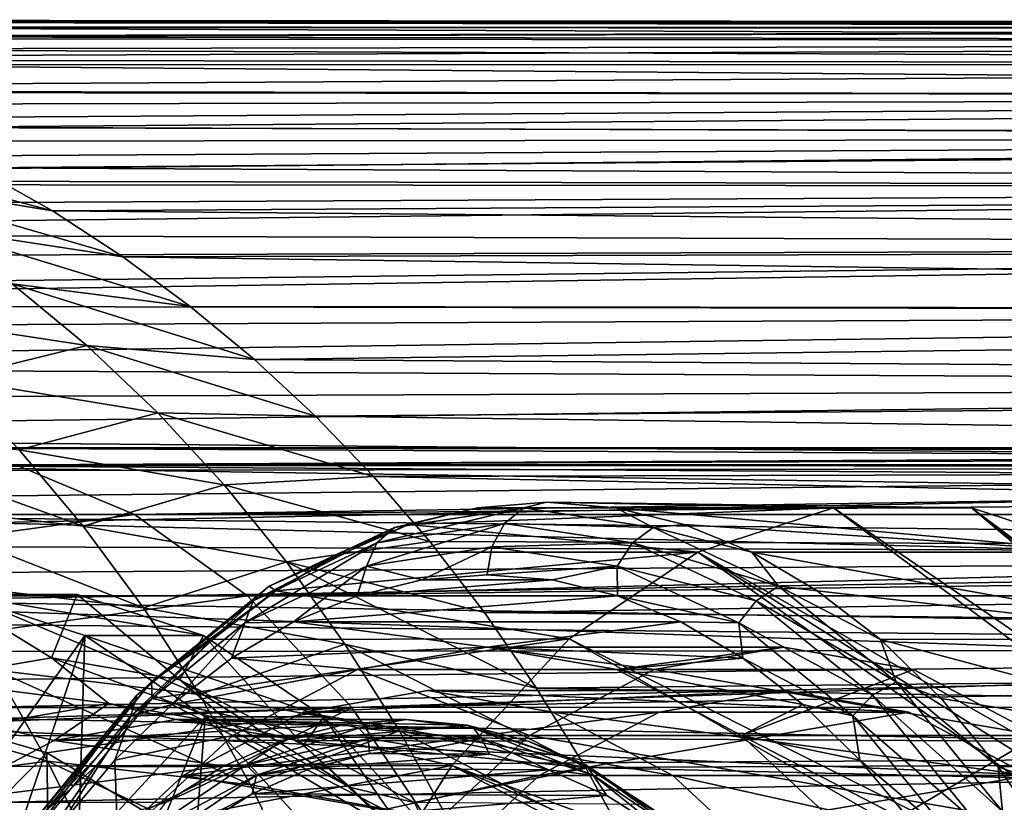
# Model space of a CAD drawing. Header units: metres. Extents: x -62 to 150, y -92 to 92.
# Tile 516 of 656: x -4.46 to 2.34, y 66.93 to 72.33. Entities that reach past the tile are written whole.
import ezdxf

# ---------------------------------------------------------------- set-up
doc = ezdxf.new("R2010")
doc.units = ezdxf.units.M
doc.layers.add('solid_500615', color=7, linetype='CONTINUOUS')

msp = doc.modelspace()

# ---------------------------------------------------------------- linework, layer by layer
at = {"layer": 'solid_500615'}
for points in [[(-9.454259, 72.316528, -5.912132), (19.250736, 72.302025, 13.479513), (-8.951138, 72.329948, -6.267614)], [(-8.951138, 72.329948, -6.267614), (19.250736, 72.302025, 13.479513), (19.761395, 72.269989, 12.750254)], [(-8.473988, 72.317375, -6.608286), (-8.951138, 72.329948, -6.267614), (19.761395, 72.269989, 12.750254)], [(-10.495838, 72.203606, -5.188167), (18.232212, 72.174568, 14.934058), (18.740442, 72.27005, 14.208233)], [(-10.466847, 72.208282, -5.208073), (-10.495838, 72.203606, -5.188167), (18.740442, 72.27005, 14.208233)], [(-9.959849, 72.275955, -5.558889), (-10.466847, 72.208282, -5.208073), (18.740442, 72.27005, 14.208233)], [(-9.454259, 72.316528, -5.912132), (-9.959849, 72.275955, -5.558889), (18.740442, 72.27005, 14.208233)], [(-9.454259, 72.316528, -5.912132), (18.740442, 72.27005, 14.208233), (19.250736, 72.302025, 13.479513)], [(-7.998406, 72.280228, -6.948062), (-8.473988, 72.317375, -6.608286), (19.761395, 72.269989, 12.750254)], [(-7.998406, 72.280228, -6.948062), (19.761395, 72.269989, 12.750254), (20.269806, 72.174393, 12.024127)], [(-7.500767, 72.214172, -7.310761), (-7.998406, 72.280228, -6.948062), (20.269806, 72.174393, 12.024127)], [(-10.495838, 72.203606, -5.188167), (-11.23138, 72.056801, -4.694736), (18.232212, 72.174568, 14.934058)], [(-7.034526, 72.12722, -7.649109), (-7.500767, 72.214172, -7.310761), (20.269806, 72.174393, 12.024127)], [(-11.23138, 72.056801, -4.694736), (17.728579, 72.016258, 15.653333), (18.232212, 72.174568, 14.934058)], [(-7.034526, 72.12722, -7.649109), (20.269806, 72.174393, 12.024127), (20.773424, 72.015991, 11.30481)], [(-6.59225, 72.021461, -7.971988), (-7.034526, 72.12722, -7.649109), (20.773424, 72.015991, 11.30481)], [(-11.23138, 72.056801, -4.694736), (-12.003757, 71.84597, -4.202395), (17.728579, 72.016258, 15.653333)], [(17.231876, 71.795685, 16.362644), (17.728579, 72.016258, 15.653333), (-12.003757, 71.84597, -4.202395)], [(-6.59225, 72.021461, -7.971988), (20.773424, 72.015991, 11.30481), (21.269836, 71.795464, 10.595814)], [(-5.957296, 71.826859, -8.445036), (-6.59225, 72.021461, -7.971988), (21.269836, 71.795464, 10.595814)], [(-12.037424, 71.611214, -3.33235), (16.745195, 71.513763, 17.057621), (17.231876, 71.795685, 16.362644)], [(-12.023183, 71.733093, -3.762519), (-12.037424, 71.611214, -3.33235), (17.231876, 71.795685, 16.362644)], [(-12.023183, 71.733093, -3.762519), (17.231876, 71.795685, 16.362644), (-12.003757, 71.84597, -4.202395)], [(-5.342284, 71.586876, -8.912607), (-5.957296, 71.826859, -8.445036), (21.269836, 71.795464, 10.595814)], [(-5.342284, 71.586876, -8.912607), (21.269836, 71.795464, 10.595814), (21.756105, 71.513733, 9.9013)], [(-12.037424, 71.611214, -3.33235), (-12.041385, 71.483673, -2.916432), (16.745195, 71.513763, 17.057621)], [(-4.759093, 71.308769, -9.362107), (-5.342284, 71.586876, -8.912607), (21.756105, 71.513733, 9.9013)], [(-12.041385, 71.483673, -2.916432), (-12.039091, 71.34816, -2.507029), (16.745195, 71.513763, 17.057621)], [(-12.039091, 71.34816, -2.507029), (-12.038328, 71.230453, -2.17756), (16.745195, 71.513763, 17.057621)], [(-12.038328, 71.230453, -2.17756), (16.271715, 71.171753, 17.733774), (16.745195, 71.513763, 17.057621)], [(-6.221591, 71.538261, -9.561749), (-4.759093, 71.308769, -9.362107), (-4.230787, 71.010399, -9.774107)], [(-6.221591, 71.538261, -9.561749), (-4.230787, 71.010399, -9.774107), (-5.62994, 71.239914, -10.049307)], [(-4.759093, 71.308769, -9.362107), (21.756105, 71.513733, 9.9013), (22.229239, 71.171951, 9.225505)], [(-4.230787, 71.010399, -9.774107), (-4.759093, 71.308769, -9.362107), (22.229239, 71.171951, 9.225505)], [(-5.62994, 71.239914, -10.049307), (-4.230787, 71.010399, -9.774107), (-3.744245, 70.693863, -10.155848)], [(-5.62994, 71.239914, -10.049307), (-3.744245, 70.693863, -10.155848), (-5.056853, 70.894699, -10.525558)], [(-12.038328, 71.230453, -2.17756), (-12.038044, 71.196724, -2.086874), (16.271715, 71.171753, 17.733774)], [(-12.038044, 71.196724, -2.086874), (-12.036016, 71.032288, -1.665226), (16.271715, 71.171753, 17.733774)], [(-12.036016, 71.032288, -1.665226), (-12.03299, 70.860962, -1.257347), (16.271715, 71.171753, 17.733774)], [(-12.03299, 70.860962, -1.257347), (15.813631, 70.771355, 18.387894), (16.271715, 71.171753, 17.733774)], [(-4.230787, 71.010399, -9.774107), (22.229239, 71.171951, 9.225505), (22.686989, 70.771851, 8.571698)], [(-3.744245, 70.693863, -10.155848), (-4.230787, 71.010399, -9.774107), (22.686989, 70.771851, 8.571698)], [(-12.03299, 70.860962, -1.257347), (-12.028818, 70.682747, -0.861414), (15.813631, 70.771355, 18.387894)], [(-5.056853, 70.894699, -10.525558), (-3.744245, 70.693863, -10.155848), (-3.278977, 70.351639, -10.520308)], [(-5.056853, 70.894699, -10.525558), (-3.278977, 70.351639, -10.520308), (-4.509181, 70.507317, -10.984621)], [(-12.028818, 70.682747, -0.861414), (-12.020951, 70.439461, -0.359419), (15.813631, 70.771355, 18.387894)], [(-12.020951, 70.439461, -0.359419), (-12.018021, 70.363113, -0.209894), (15.813631, 70.771355, 18.387894)], [(-12.018021, 70.363113, -0.209894), (15.373152, 70.31514, 19.016869), (15.813631, 70.771355, 18.387894)], [(-3.744245, 70.693863, -10.155848), (22.686989, 70.771851, 8.571698), (23.127153, 70.315994, 7.942995)], [(-3.278977, 70.351639, -10.520308), (-3.744245, 70.693863, -10.155848), (23.127153, 70.315994, 7.942995)], [(-4.509181, 70.507317, -10.984621), (-3.991972, 70.081161, -11.425327), (-5.42781, 70.301163, -11.738604)], [(-4.509181, 70.507317, -10.984621), (-3.278977, 70.351639, -10.520308), (-2.835378, 69.98539, -10.868228)], [(-4.509181, 70.507317, -10.984621), (-2.835378, 69.98539, -10.868228), (-3.991972, 70.081161, -11.425327)], [(-12.018021, 70.363113, -0.209894), (-12.010657, 70.192291, 0.11242), (15.373152, 70.31514, 19.016869)], [(-2.835378, 69.98539, -10.868228), (-3.278977, 70.351639, -10.520308), (23.127153, 70.315994, 7.942995)], [(-12.010657, 70.192291, 0.11242), (-11.998199, 69.944611, 0.552724), (15.373152, 70.31514, 19.016869)], [(-11.998199, 69.944611, 0.552724), (14.952547, 69.805817, 19.617479), (15.373152, 70.31514, 19.016869)], [(-3.991972, 70.081161, -11.425327), (-4.929079, 69.851265, -12.198594), (-5.42781, 70.301163, -11.738604)], [(-2.835378, 69.98539, -10.868228), (23.127153, 70.315994, 7.942995), (23.547489, 69.807045, 7.342585)], [(-3.991972, 70.081161, -11.425327), (-3.504011, 69.617218, -11.84792), (-4.929079, 69.851265, -12.198594)], [(-3.991972, 70.081161, -11.425327), (-2.835378, 69.98539, -10.868228), (-2.414345, 69.594673, -11.203331)], [(-3.991972, 70.081161, -11.425327), (-2.414345, 69.594673, -11.203331), (-3.504011, 69.617218, -11.84792)], [(-11.998199, 69.944611, 0.552724), (-11.984066, 69.702423, 0.956191), (14.952547, 69.805817, 19.617479)], [(-2.414345, 69.594673, -11.203331), (-2.835378, 69.98539, -10.868228), (23.547489, 69.807045, 7.342585)], [(-3.504011, 69.617218, -11.84792), (-4.459382, 69.362083, -12.637671), (-4.929079, 69.851265, -12.198594)], [(-11.984066, 69.702423, 0.956191), (-11.968893, 69.470016, 1.321167), (14.952547, 69.805817, 19.617479)], [(-11.968893, 69.470016, 1.321167), (14.553916, 69.245956, 20.186666), (14.952547, 69.805817, 19.617479)], [(-2.414345, 69.594673, -11.203331), (23.547489, 69.807045, 7.342585), (23.945885, 69.247581, 6.77353)], [(-3.504011, 69.617218, -11.84792), (-3.045593, 69.119019, -12.249135), (-4.459382, 69.362083, -12.637671)], [(-3.504011, 69.617218, -11.84792), (-2.414345, 69.594673, -11.203331), (-2.013166, 69.177788, -11.527006)], [(-3.504011, 69.617218, -11.84792), (-2.013166, 69.177788, -11.527006), (-3.045593, 69.119019, -12.249135)], [(-2.013166, 69.177788, -11.527006), (-2.414345, 69.594673, -11.203331), (23.945885, 69.247581, 6.77353)], [(-11.968893, 69.470016, 1.321167), (-11.953539, 69.254822, 1.641775), (14.553916, 69.245956, 20.186666)], [(-4.017926, 68.835716, -13.053713), (-5.443918, 68.993439, -13.413221), (-5.89444, 69.511787, -12.964027)], [(-4.459382, 69.362083, -12.637671), (-4.017926, 68.835716, -13.053713), (-5.89444, 69.511787, -12.964027)], [(17.077759, 69.259575, 13.748332), (-6.166489, 69.258957, -2.525745), (-5.324489, 69.375, -3.728246)], [(17.918951, 69.375, 12.546986), (-5.324489, 69.375, -3.728246), (-4.482489, 69.258957, -4.930747)], [(17.497053, 69.3461, 13.149516), (-5.324489, 69.375, -3.728246), (17.918951, 69.375, 12.546986)], [(17.077759, 69.259575, 13.748332), (-5.324489, 69.375, -3.728246), (17.497053, 69.3461, 13.149516)], [(17.918951, 69.375, 12.546986), (-4.482489, 69.258957, -4.930747), (18.340847, 69.3461, 11.944455)], [(18.340847, 69.3461, 11.944455), (-4.482489, 69.258957, -4.930747), (18.760141, 69.259575, 11.345639)], [(-3.045593, 69.119019, -12.249135), (-4.017926, 68.835716, -13.053713), (-4.459382, 69.362083, -12.637671)], [(-11.953539, 69.254822, 1.641775), (-11.950142, 69.209221, 1.707715), (14.553916, 69.245956, 20.186666)], [(-11.950142, 69.209221, 1.707715), (-11.931175, 68.966782, 2.047391), (14.553916, 69.245956, 20.186666)], [(-11.931175, 68.966782, 2.047391), (-11.909852, 68.712181, 2.385545), (14.553916, 69.245956, 20.186666)], [(-11.909852, 68.712181, 2.385545), (14.179268, 68.637856, 20.721624), (14.553916, 69.245956, 20.186666)], [(16.25728, 68.916153, 14.920097), (-6.985605, 68.915932, -1.355927), (-6.166489, 69.258957, -2.525745)], [(-3.663373, 68.915932, -6.100564), (-4.482489, 69.258957, -4.930747), (-6.985605, 68.915932, -1.355927)], [(16.663649, 69.115967, 14.339741), (-6.166489, 69.258957, -2.525745), (17.077759, 69.259575, 13.748332)], [(16.25728, 68.916153, 14.920097), (-6.166489, 69.258957, -2.525745), (16.663649, 69.115967, 14.339741)], [(18.760141, 69.259575, 11.345639), (-4.482489, 69.258957, -4.930747), (-3.663373, 68.915932, -6.100564)], [(18.760141, 69.259575, 11.345639), (-3.663373, 68.915932, -6.100564), (19.174252, 69.115967, 10.75423)], [(-2.013166, 69.177788, -11.527006), (23.945885, 69.247581, 6.77353), (24.32032, 68.639938, 6.238678)], [(-3.045593, 69.119019, -12.249135), (-2.013166, 69.177788, -11.527006), (-1.625564, 68.728195, -11.842371)], [(-1.625564, 68.728195, -11.842371), (-2.013166, 69.177788, -11.527006), (24.32032, 68.639938, 6.238678)], [(-3.045593, 69.119019, -12.249135), (-2.615619, 68.587669, -12.628177), (-4.017926, 68.835716, -13.053713)], [(19.174252, 69.115967, 10.75423), (-3.663373, 68.915932, -6.100564), (19.580622, 68.916153, 10.173874)], [(-3.045593, 69.119019, -12.249135), (-1.625564, 68.728195, -11.842371), (-2.615619, 68.587669, -12.628177)], [(-3.602149, 68.2715, -13.446497), (-5.01916, 68.435684, -13.83643), (-5.443918, 68.993439, -13.413221)], [(-4.017926, 68.835716, -13.053713), (-3.602149, 68.2715, -13.446497), (-5.443918, 68.993439, -13.413221)], [(-0.819034, 69, -0.573745), (-1.296441, 68.961449, 0.108063), (1.161997, 68.961609, 1.82739)], [(-0.975594, 68.96209, -0.683116), (-1.296441, 68.961449, 0.108063), (-0.819034, 69, -0.573745)], [(-0.975594, 68.96209, -0.683116), (-0.819034, 69, -0.573745), (-0.341628, 68.961411, -1.255552)], [(-0.819034, 69, -0.573745), (1.161997, 68.961609, 1.82739), (2.11461, 68.961609, 0.466918)], [(-0.341628, 68.961411, -1.255552), (-0.819034, 69, -0.573745), (2.11461, 68.961609, 0.466918)], [(-0.975594, 68.96209, -0.683116), (-1.108653, 68.853691, -0.776286), (-1.990485, 68.719185, 0.483101)], [(-1.868222, 68.825935, 0.591689), (-0.975594, 68.96209, -0.683116), (-1.990485, 68.719185, 0.483101)], [(-1.868222, 68.825935, 0.591689), (-1.296441, 68.961449, 0.108063), (-0.975594, 68.96209, -0.683116)], [(-1.868222, 68.825935, 0.591689), (-1.769739, 68.846092, 0.784002), (-1.296441, 68.961449, 0.108063)], [(-1.769739, 68.846092, 0.784002), (0.225604, 68.656433, 3.164698), (1.161997, 68.961609, 1.82739)], [(-1.296441, 68.961449, 0.108063), (-1.769739, 68.846092, 0.784002), (1.161997, 68.961609, 1.82739)], [(-0.975594, 68.96209, -0.683116), (-0.082965, 68.825935, -1.957922), (-1.108653, 68.853691, -0.776286)], [(-0.975594, 68.96209, -0.683116), (-0.341628, 68.961411, -1.255552), (-0.082965, 68.825935, -1.957922)], [(-0.341628, 68.961411, -1.255552), (2.11461, 68.961609, 0.466918), (3.051003, 68.656433, -0.87039)], [(0.131666, 68.846016, -1.931485), (-0.341628, 68.961411, -1.255552), (3.051003, 68.656433, -0.87039)], [(-0.082965, 68.825935, -1.957922), (-0.341628, 68.961411, -1.255552), (0.131666, 68.846016, -1.931485)], [(5.999326, 65.360764, 4.969869), (1.161997, 68.961609, 1.82739), (0.225604, 68.656433, 3.164698)], [(6.360348, 65.397652, 4.454276), (2.11461, 68.961609, 0.466918), (1.161997, 68.961609, 1.82739)], [(5.999326, 65.360764, 4.969869), (6.360348, 65.397652, 4.454276), (1.161997, 68.961609, 1.82739)], [(7.077475, 65.250992, 3.430112), (3.051003, 68.656433, -0.87039), (2.11461, 68.961609, 0.466918)], [(6.721375, 65.360893, 3.938676), (7.077475, 65.250992, 3.430112), (2.11461, 68.961609, 0.466918)], [(6.360348, 65.397652, 4.454276), (6.721375, 65.360893, 3.938676), (2.11461, 68.961609, 0.466918)], [(-3.663373, 68.915932, -6.100564), (-6.985605, 68.915932, -1.355927), (-7.765054, 68.353699, -0.242758)], [(15.477716, 68.353188, 16.033428), (-7.765054, 68.353699, -0.242758), (-6.985605, 68.915932, -1.355927)], [(-2.883924, 68.353699, -7.213734), (-3.663373, 68.915932, -6.100564), (-7.765054, 68.353699, -0.242758)], [(15.861155, 68.661369, 15.485823), (-6.985605, 68.915932, -1.355927), (16.25728, 68.916153, 14.920097)], [(15.477716, 68.353188, 16.033428), (-6.985605, 68.915932, -1.355927), (15.861155, 68.661369, 15.485823)], [(19.580622, 68.916153, 10.173874), (-3.663373, 68.915932, -6.100564), (-2.883924, 68.353699, -7.213734)], [(19.580622, 68.916153, 10.173874), (-2.883924, 68.353699, -7.213734), (19.976746, 68.661369, 9.608149)], [(-2.615619, 68.587669, -12.628177), (-3.602149, 68.2715, -13.446497), (-4.017926, 68.835716, -13.053713)], [(-1.868222, 68.825935, 0.591689), (-1.990485, 68.719185, 0.483101), (-2.845524, 68.319748, 1.704222)], [(-2.733729, 68.421608, 1.827761), (-1.868222, 68.825935, 0.591689), (-2.845524, 68.319748, 1.704222)], [(-2.733729, 68.421608, 1.827761), (-2.234899, 68.654915, 1.448319), (-1.769739, 68.846092, 0.784002)], [(-2.733729, 68.421608, 1.827761), (-1.769739, 68.846092, 0.784002), (-1.868222, 68.825935, 0.591689)], [(-1.769739, 68.846092, 0.784002), (-2.234899, 68.654915, 1.448319), (0.225604, 68.656433, 3.164698)], [(-1.108653, 68.853691, -0.776286), (-1.197552, 68.691338, -0.838533), (-2.063214, 68.559303, 0.39776)], [(-1.990485, 68.719185, 0.483101), (-1.108653, 68.853691, -0.776286), (-2.063214, 68.559303, 0.39776)], [(-1.108653, 68.853691, -0.776286), (-0.226821, 68.719185, -2.035673), (-1.197552, 68.691338, -0.838533)], [(-0.082965, 68.825935, -1.957922), (-0.226821, 68.719185, -2.035673), (-1.108653, 68.853691, -0.776286)], [(-0.082965, 68.825935, -1.957922), (0.782542, 68.421608, -3.193994), (-0.226821, 68.719185, -2.035673)], [(-0.082965, 68.825935, -1.957922), (0.131666, 68.846016, -1.931485), (0.596821, 68.654808, -2.595796)], [(-0.082965, 68.825935, -1.957922), (0.596821, 68.654808, -2.595796), (0.782542, 68.421608, -3.193994)], [(0.596821, 68.654808, -2.595796), (0.131666, 68.846016, -1.931485), (3.051003, 68.656433, -0.87039)], [(-2.615619, 68.587669, -12.628177), (-1.625564, 68.728195, -11.842371), (-1.248938, 68.239777, -12.150965)], [(-1.248938, 68.239777, -12.150965), (-1.625564, 68.728195, -11.842371), (24.32032, 68.639938, 6.238678)], [(-11.909852, 68.712181, 2.385545), (-11.889289, 68.469467, 2.690969), (14.179268, 68.637856, 20.721624)], [(-1.990485, 68.719185, 0.483101), (-2.063214, 68.559303, 0.39776), (-2.902573, 68.167191, 1.596489)], [(-2.845524, 68.319748, 1.704222), (-1.990485, 68.719185, 0.483101), (-2.902573, 68.167191, 1.596489)], [(19.976746, 68.661369, 9.608149), (-2.883924, 68.353699, -7.213734), (20.360184, 68.353188, 9.060543)], [(-2.733729, 68.421608, 1.827761), (-2.687934, 68.389557, 2.095321), (-2.234899, 68.654915, 1.448319)], [(-2.687934, 68.389557, 2.095321), (-0.662682, 68.056473, 4.433301), (0.225604, 68.656433, 3.164698)], [(-2.234899, 68.654915, 1.448319), (-2.687934, 68.389557, 2.095321), (0.225604, 68.656433, 3.164698)], [(-2.063214, 68.559303, 0.39776), (-1.197552, 68.691338, -0.838533), (-1.679325, 68.463593, -0.216846)], [(-1.197552, 68.691338, -0.838533), (-1.228632, 68.499931, -0.860502), (-1.679325, 68.463593, -0.216846)], [(-1.197552, 68.691338, -0.838533), (-0.33189, 68.559303, -2.074827), (-1.228632, 68.499931, -0.860502)], [(-0.226821, 68.719185, -2.035673), (-0.33189, 68.559303, -2.074827), (-1.197552, 68.691338, -0.838533)], [(5.296934, 65.069038, 5.972989), (0.225604, 68.656433, 3.164698), (-0.662682, 68.056473, 4.433301)], [(-0.226821, 68.719185, -2.035673), (0.628217, 68.319748, -3.256794), (-0.33189, 68.559303, -2.074827)], [(0.782542, 68.421608, -3.193994), (0.628217, 68.319748, -3.256794), (-0.226821, 68.719185, -2.035673)], [(5.643239, 65.250725, 5.478414), (5.999326, 65.360764, 4.969869), (0.225604, 68.656433, 3.164698)], [(5.296934, 65.069038, 5.972989), (5.643239, 65.250725, 5.478414), (0.225604, 68.656433, 3.164698)], [(0.596821, 68.654808, -2.595796), (3.051003, 68.656433, -0.87039), (3.939288, 68.056473, -2.138994)], [(1.04985, 68.389404, -3.242788), (0.596821, 68.654808, -2.595796), (3.939288, 68.056473, -2.138994)], [(0.782542, 68.421608, -3.193994), (0.596821, 68.654808, -2.595796), (1.04985, 68.389404, -3.242788)], [(-11.889289, 68.469467, 2.690969), (-11.86936, 68.221657, 2.986236), (14.179268, 68.637856, 20.721624)], [(-11.86936, 68.221657, 2.986236), (13.830563, 67.984062, 21.219534), (14.179268, 68.637856, 20.721624)], [(-2.615619, 68.587669, -12.628177), (-2.211166, 68.02021, -12.986811), (-3.602149, 68.2715, -13.446497)], [(-2.615619, 68.587669, -12.628177), (-1.248938, 68.239777, -12.150965), (-0.889098, 67.717865, -12.446769)], [(-2.615619, 68.587669, -12.628177), (-0.889098, 67.717865, -12.446769), (-2.211166, 68.02021, -12.986811)], [(-1.248938, 68.239777, -12.150965), (24.32032, 68.639938, 6.238678), (24.668823, 67.986687, 5.740858)], [(-2.902573, 68.167191, 1.596489), (-2.063214, 68.559303, 0.39776), (-2.565869, 68.173996, 1.049271)], [(-2.063214, 68.559303, 0.39776), (-2.126708, 68.354561, 0.422084), (-2.565869, 68.173996, 1.049271)], [(-2.063214, 68.559303, 0.39776), (-1.679325, 68.463593, -0.216846), (-2.126708, 68.354561, 0.422084)], [(-0.33189, 68.559303, -2.074827), (-0.77794, 68.463562, -1.504157), (-1.228632, 68.499931, -0.860502)], [(-0.33189, 68.559303, -2.074827), (-0.330558, 68.3545, -2.143084), (-0.77794, 68.463562, -1.504157)], [(-0.33189, 68.559303, -2.074827), (0.507469, 68.167191, -3.273556), (-0.330558, 68.3545, -2.143084)], [(0.628217, 68.319748, -3.256794), (0.507469, 68.167191, -3.273556), (-0.33189, 68.559303, -2.074827)], [(-2.126708, 68.354561, 0.422084), (-1.679325, 68.463593, -0.216846), (-0.77794, 68.463562, -1.504157)], [(-2.126708, 68.354561, 0.422084), (-0.77794, 68.463562, -1.504157), (-0.330558, 68.3545, -2.143084)], [(-1.679325, 68.463593, -0.216846), (-1.228632, 68.499931, -0.860502), (-0.77794, 68.463562, -1.504157)], [(-3.215146, 67.673607, -13.81295), (-4.623346, 67.84124, -14.231982), (-5.01916, 68.435684, -13.83643)], [(-3.602149, 68.2715, -13.446497), (-3.215146, 67.673607, -13.81295), (-5.01916, 68.435684, -13.83643)], [(-2.733729, 68.421608, 1.827761), (-2.845524, 68.319748, 1.704222), (-3.647788, 67.667519, 2.849974)], [(-3.545815, 67.761398, 2.987541), (-2.733729, 68.421608, 1.827761), (-3.647788, 67.667519, 2.849974)], [(-3.545815, 67.761398, 2.987541), (-2.687934, 68.389557, 2.095321), (-2.733729, 68.421608, 1.827761)], [(-3.545815, 67.761398, 2.987541), (-3.12496, 68.052277, 2.719459), (-2.687934, 68.389557, 2.095321)], [(-2.687934, 68.389557, 2.095321), (-3.12496, 68.052277, 2.719459), (-0.662682, 68.056473, 4.433301)], [(0.782542, 68.421608, -3.193994), (1.594628, 67.761398, -4.353774), (0.628217, 68.319748, -3.256794)], [(0.782542, 68.421608, -3.193994), (1.04985, 68.389404, -3.242788), (1.486868, 68.052094, -3.866914)], [(0.782542, 68.421608, -3.193994), (1.486868, 68.052094, -3.866914), (1.594628, 67.761398, -4.353774)], [(1.486868, 68.052094, -3.866914), (1.04985, 68.389404, -3.242788), (3.939288, 68.056473, -2.138994)], [(-2.883924, 68.353699, -7.213734), (-7.765054, 68.353699, -0.242758), (-8.485887, 67.583351, 0.786697)], [(14.758265, 67.584534, 17.060911), (-8.485887, 67.583351, 0.786697), (-7.765054, 68.353699, -0.242758)], [(-2.163092, 67.583351, -8.243189), (-2.883924, 68.353699, -7.213734), (-8.485887, 67.583351, 0.786697)], [(15.109329, 67.9935, 16.55954), (-7.765054, 68.353699, -0.242758), (15.477716, 68.353188, 16.033428)], [(14.758265, 67.584534, 17.060911), (-7.765054, 68.353699, -0.242758), (15.109329, 67.9935, 16.55954)], [(-4.060799, 68.364166, -3.789536), (-4.879936, 68.364166, -4.363133), (-5.769042, 68.364166, -3.093359)], [(-4.949875, 68.364166, -2.519803), (-4.060799, 68.364166, -3.789536), (-5.769042, 68.364166, -3.093359)], [(-4.237407, 67.926521, -2.967054), (-4.949875, 68.364166, -2.519803), (-5.124379, 67.774216, -1.700328)], [(-4.237407, 67.926521, -2.967054), (-4.060799, 68.364166, -3.789536), (-4.949875, 68.364166, -2.519803)], [(-4.879936, 68.364166, -4.363133), (-4.005969, 68.079338, -5.611287), (-4.863961, 66.871948, -4.295262)], [(-3.186816, 68.079338, -5.037712), (-4.005969, 68.079338, -5.611287), (-4.879936, 68.364166, -4.363133)], [(-4.060799, 68.364166, -3.789536), (-3.186816, 68.079338, -5.037712), (-4.879936, 68.364166, -4.363133)], [(-3.350435, 67.774216, -4.233781), (-4.060799, 68.364166, -3.789536), (-4.237407, 67.926521, -2.967054)], [(-3.350435, 67.774216, -4.233781), (-3.186816, 68.079338, -5.037712), (-4.060799, 68.364166, -3.789536)], [(-2.845524, 68.319748, 1.704222), (-2.902573, 68.167191, 1.596489), (-3.690126, 67.526924, 2.721232)], [(-3.647788, 67.667519, 2.849974), (-2.845524, 68.319748, 1.704222), (-3.690126, 67.526924, 2.721232)], [(20.360184, 68.353188, 9.060543), (-2.883924, 68.353699, -7.213734), (-2.163092, 67.583351, -8.243189)], [(-2.565869, 68.173996, 1.049271), (-2.126708, 68.354561, 0.422084), (-0.330558, 68.3545, -2.143084)], [(-2.565869, 68.173996, 1.049271), (-0.330558, 68.3545, -2.143084), (0.108599, 68.173897, -2.770266)], [(20.360184, 68.353188, 9.060543), (-2.163092, 67.583351, -8.243189), (20.728571, 67.9935, 8.534431)], [(0.507469, 68.167191, -3.273556), (0.108599, 68.173897, -2.770266), (-0.330558, 68.3545, -2.143084)], [(0.628217, 68.319748, -3.256794), (1.430481, 67.667519, -4.402546), (0.507469, 68.167191, -3.273556)], [(1.594628, 67.761398, -4.353774), (1.430481, 67.667519, -4.402546), (0.628217, 68.319748, -3.256794)], [(-2.211166, 68.02021, -12.986811), (-3.215146, 67.673607, -13.81295), (-3.602149, 68.2715, -13.446497)], [(-11.86936, 68.221657, 2.986236), (-11.849909, 67.965324, 3.27532), (13.830563, 67.984062, 21.219534)], [(-0.889098, 67.717865, -12.446769), (-1.248938, 68.239777, -12.150965), (24.668823, 67.986687, 5.740858)], [(-3.690126, 67.526924, 2.721232), (-2.902573, 68.167191, 1.596489), (-3.406616, 67.604759, 2.249981)], [(-2.902573, 68.167191, 1.596489), (-2.993527, 67.923546, 1.66003), (-3.406616, 67.604759, 2.249981)], [(-2.993527, 67.923546, 1.66003), (-2.565869, 68.173996, 1.049271), (-1.228729, 67.999969, -0.860364)], [(-2.902573, 68.167191, 1.596489), (-2.565869, 68.173996, 1.049271), (-2.993527, 67.923546, 1.66003)], [(-2.565869, 68.173996, 1.049271), (0.108599, 68.173897, -2.770266), (-1.228729, 67.999969, -0.860364)], [(0.108599, 68.173897, -2.770266), (0.536252, 67.923424, -3.381017), (-1.228729, 67.999969, -0.860364)], [(0.507469, 68.167191, -3.273556), (0.536252, 67.923424, -3.381017), (0.108599, 68.173897, -2.770266)], [(0.507469, 68.167191, -3.273556), (1.295022, 67.526924, -4.398298), (0.536252, 67.923424, -3.381017)], [(1.430481, 67.667519, -4.402546), (1.295022, 67.526924, -4.398298), (0.507469, 68.167191, -3.273556)], [(-4.005969, 68.079338, -5.611287), (-4.45378, 66.757973, -4.881061), (-4.863961, 66.871948, -4.295262)], [(-4.005969, 68.079338, -5.611287), (-4.052685, 66.569778, -5.453884), (-4.45378, 66.757973, -4.881061)], [(-4.005969, 68.079338, -5.611287), (-3.176903, 67.519371, -6.795317), (-4.052685, 66.569778, -5.453884)], [(-2.35775, 67.519371, -6.221741), (-3.176903, 67.519371, -6.795317), (-4.005969, 68.079338, -5.611287)], [(-3.186816, 68.079338, -5.037712), (-2.35775, 67.519371, -6.221741), (-4.005969, 68.079338, -5.611287)], [(-3.545815, 67.761398, 2.987541), (-3.542244, 67.645958, 3.315402), (-3.12496, 68.052277, 2.719459)], [(-3.542244, 67.645958, 3.315402), (-1.47261, 67.182152, 5.589999), (-0.662682, 68.056473, 4.433301)], [(-3.12496, 68.052277, 2.719459), (-3.542244, 67.645958, 3.315402), (-0.662682, 68.056473, 4.433301)], [(-2.49755, 67.323151, -5.451828), (-3.186816, 68.079338, -5.037712), (-3.350435, 67.774216, -4.233781)], [(-2.49755, 67.323151, -5.451828), (-2.35775, 67.519371, -6.221741), (-3.186816, 68.079338, -5.037712)], [(4.965156, 64.818199, 6.446817), (-0.662682, 68.056473, 4.433301), (-1.47261, 67.182152, 5.589999)], [(4.965156, 64.818199, 6.446817), (5.296934, 65.069038, 5.972989), (-0.662682, 68.056473, 4.433301)], [(1.486868, 68.052094, -3.866914), (3.939288, 68.056473, -2.138994), (4.749217, 67.182152, -3.295691)], [(1.90414, 67.645737, -4.462841), (1.486868, 68.052094, -3.866914), (4.749217, 67.182152, -3.295691)], [(1.594628, 67.761398, -4.353774), (1.486868, 68.052094, -3.866914), (1.90414, 67.645737, -4.462841)], [(-11.849909, 67.965324, 3.27532), (-11.830359, 67.695267, 3.563413), (13.830563, 67.984062, 21.219534)], [(-11.830359, 67.695267, 3.563413), (-11.811939, 67.430504, 3.83067), (13.830563, 67.984062, 21.219534)], [(-11.811939, 67.430504, 3.83067), (13.509491, 67.288322, 21.677958), (13.830563, 67.984062, 21.219534)], [(-2.211166, 68.02021, -12.986811), (-1.835431, 67.422401, -13.320547), (-3.215146, 67.673607, -13.81295)], [(-2.993527, 67.923546, 1.66003), (-1.228729, 67.999969, -0.860364), (-2.123809, 67.846306, 0.417943)], [(-2.211166, 68.02021, -12.986811), (-0.889098, 67.717865, -12.446769), (-0.550758, 67.169365, -12.72432)], [(-2.211166, 68.02021, -12.986811), (-0.550758, 67.169365, -12.72432), (-1.835431, 67.422401, -13.320547)], [(20.728571, 67.9935, 8.534431), (-2.163092, 67.583351, -8.243189), (21.079636, 67.584534, 8.033059)], [(-0.075928, 67.846306, 1.851884), (-2.123809, 67.846306, 0.417943), (-1.228729, 67.999969, -0.860364)], [(0.536252, 67.923424, -3.381017), (-0.333649, 67.846306, -2.13867), (-1.228729, 67.999969, -0.860364)], [(0.819151, 67.999969, 0.573578), (-1.228729, 67.999969, -0.860364), (-0.333649, 67.846306, -2.13867)], [(-0.075928, 67.846306, 1.851884), (-1.228729, 67.999969, -0.860364), (0.819151, 67.999969, 0.573578)], [(-0.889098, 67.717865, -12.446769), (24.668823, 67.986687, 5.740858), (24.989723, 67.29155, 5.282477)], [(0.819151, 67.999969, 0.573578), (-0.333649, 67.846306, -2.13867), (1.714231, 67.846306, -0.704729)], [(-0.075928, 67.846306, 1.851884), (0.819151, 67.999969, 0.573578), (1.714231, 67.846306, -0.704729)], [(-4.237407, 67.926521, -2.967054), (-5.124379, 67.774216, -1.700328), (-3.842277, 67.610611, -2.690382)], [(-4.237407, 67.926521, -2.967054), (-3.842277, 67.610611, -2.690382), (-2.990655, 67.464371, -3.906623)], [(-3.350435, 67.774216, -4.233781), (-4.237407, 67.926521, -2.967054), (-2.990655, 67.464371, -3.906623)], [(-3.406616, 67.604759, 2.249981), (-2.993527, 67.923546, 1.66003), (-2.123809, 67.846306, 0.417943)], [(0.536252, 67.923424, -3.381017), (0.949334, 67.604607, -3.970959), (-0.333649, 67.846306, -2.13867)], [(1.295022, 67.526924, -4.398298), (0.949334, 67.604607, -3.970959), (0.536252, 67.923424, -3.381017)], [(-4.623346, 67.84124, -14.231982), (-4.263662, 67.21389, -14.599568), (-5.899355, 67.675941, -14.739547)], [(-2.864265, 67.049782, -14.150552), (-4.263662, 67.21389, -14.599568), (-4.623346, 67.84124, -14.231982)], [(-3.215146, 67.673607, -13.81295), (-2.864265, 67.049782, -14.150552), (-4.623346, 67.84124, -14.231982)], [(-3.406616, 67.604759, 2.249981), (-2.123809, 67.846306, 0.417943), (-2.984804, 67.390961, 1.647572)], [(-0.936924, 67.390961, 3.081513), (-2.984804, 67.390961, 1.647572), (-2.123809, 67.846306, 0.417943)], [(-0.936924, 67.390961, 3.081513), (-2.123809, 67.846306, 0.417943), (-0.075928, 67.846306, 1.851884)], [(-0.936924, 67.390961, 3.081513), (-0.075928, 67.846306, 1.851884), (2.575227, 67.390961, -1.934358)], [(0.949334, 67.604607, -3.970959), (0.527347, 67.390961, -3.368299), (-0.333649, 67.846306, -2.13867)], [(1.714231, 67.846306, -0.704729), (-0.333649, 67.846306, -2.13867), (0.527347, 67.390961, -3.368299)], [(-0.075928, 67.846306, 1.851884), (1.714231, 67.846306, -0.704729), (2.575227, 67.390961, -1.934358)], [(1.714231, 67.846306, -0.704729), (0.527347, 67.390961, -3.368299), (2.575227, 67.390961, -1.934358)], [(-5.124379, 67.774216, -1.700328), (-4.693897, 67.464371, -1.474141), (-3.842277, 67.610611, -2.690382)], [(-3.350435, 67.774216, -4.233781), (-2.990655, 67.464371, -3.906623), (-2.171762, 67.031288, -5.076125)], [(-2.49755, 67.323151, -5.451828), (-3.350435, 67.774216, -4.233781), (-2.171762, 67.031288, -5.076125)], [(-3.545815, 67.761398, 2.987541), (-3.647788, 67.667519, 2.849974), (-4.372902, 66.782318, 3.885544)], [(-4.279807, 66.865356, 4.035789), (-3.545815, 67.761398, 2.987541), (-4.372902, 66.782318, 3.885544)], [(-4.279807, 66.865356, 4.035789), (-3.542244, 67.645958, 3.315402), (-3.545815, 67.761398, 2.987541)], [(-0.550758, 67.169365, -12.72432), (-0.889098, 67.717865, -12.446769), (24.989723, 67.29155, 5.282477)], [(1.594628, 67.761398, -4.353774), (2.32862, 66.865356, -5.402022), (1.430481, 67.667519, -4.402546)], [(1.594628, 67.761398, -4.353774), (1.90414, 67.645737, -4.462841), (2.29803, 67.173889, -5.025374)], [(1.594628, 67.761398, -4.353774), (2.29803, 67.173889, -5.025374), (2.32862, 66.865356, -5.402022)], [(-4.263662, 67.21389, -14.599568), (-5.552667, 67.043877, -15.115983), (-5.899355, 67.675941, -14.739547)], [(-3.647788, 67.667519, 2.849974), (-3.690126, 67.526924, 2.721232), (-4.401944, 66.657951, 3.737812)], [(-4.372902, 66.782318, 3.885544), (-3.647788, 67.667519, 2.849974), (-4.401944, 66.657951, 3.737812)], [(-4.279807, 66.865356, 4.035789), (-3.936147, 67.174133, 3.877954), (-3.542244, 67.645958, 3.315402)], [(-3.542244, 67.645958, 3.315402), (-3.936147, 67.174133, 3.877954), (-1.47261, 67.182152, 5.589999)], [(-1.835431, 67.422401, -13.320547), (-2.864265, 67.049782, -14.150552), (-3.215146, 67.673607, -13.81295)], [(-2.499882, 67.552063, 0.083308), (-1.638305, 67.699997, -1.147152), (-0.776728, 67.552063, -2.377611)], [(0.819151, 67.699997, 0.573578), (-1.638305, 67.699997, -1.147152), (-2.499882, 67.552063, 0.083308)], [(-0.042426, 67.552063, 1.804037), (0.819151, 67.699997, 0.573578), (-2.499882, 67.552063, 0.083308)], [(1.680728, 67.552063, -0.656882), (-0.776728, 67.552063, -2.377611), (-1.638305, 67.699997, -1.147152)], [(0.819151, 67.699997, 0.573578), (1.680728, 67.552063, -0.656882), (-1.638305, 67.699997, -1.147152)], [(-0.042426, 67.552063, 1.804037), (1.680728, 67.552063, -0.656882), (0.819151, 67.699997, 0.573578)], [(1.430481, 67.667519, -4.402546), (2.155595, 66.782318, -5.438116), (1.295022, 67.526924, -4.398298)], [(2.32862, 66.865356, -5.402022), (2.155595, 66.782318, -5.438116), (1.430481, 67.667519, -4.402546)], [(2.29803, 67.173889, -5.025374), (1.90414, 67.645737, -4.462841), (4.749217, 67.182152, -3.295691)], [(14.11664, 66.629128, 17.977247), (-9.126575, 66.628731, 1.701695), (-8.485887, 67.583351, 0.786697)], [(14.426687, 67.128807, 17.534454), (-8.485887, 67.583351, 0.786697), (14.758265, 67.584534, 17.060911)], [(-2.163092, 67.583351, -8.243189), (-8.485887, 67.583351, 0.786697), (-5.680642, 67.474083, -3.219607)], [(14.11664, 66.629128, 17.977247), (-8.485887, 67.583351, 0.786697), (14.426687, 67.128807, 17.534454)], [(-2.163092, 67.583351, -8.243189), (-5.680642, 67.474083, -3.219607), (-4.968336, 67.474083, -4.236885)], [(-2.163092, 67.583351, -8.243189), (-4.968336, 67.474083, -4.236885), (-4.268408, 67.269867, -5.236486)], [(-3.842277, 67.610611, -2.690382), (-4.693897, 67.464371, -1.474141), (-4.21831, 67.355934, -1.167744)], [(-2.163092, 67.583351, -8.243189), (-4.268408, 67.269867, -5.236486), (-3.597421, 66.868744, -6.194754)], [(-3.842277, 67.610611, -2.690382), (-4.21831, 67.355934, -1.167744), (-3.379028, 67.5, -2.366364)], [(-2.990655, 67.464371, -3.906623), (-3.842277, 67.610611, -2.690382), (-3.379028, 67.5, -2.366364)], [(-3.800604, 67.221024, 2.812654), (-3.406616, 67.604759, 2.249981), (-2.984804, 67.390961, 1.647572)], [(-3.690126, 67.526924, 2.721232), (-3.406616, 67.604759, 2.249981), (-3.800604, 67.221024, 2.812654)], [(-1.522404, 66.628731, -9.158187), (-2.163092, 67.583351, -8.243189), (-3.597421, 66.868744, -6.194754)], [(21.079636, 67.584534, 8.033059), (-2.163092, 67.583351, -8.243189), (-1.522404, 66.628731, -9.158187)], [(21.079636, 67.584534, 8.033059), (-1.522404, 66.628731, -9.158187), (21.411213, 67.128807, 7.559516)], [(0.949334, 67.604607, -3.970959), (1.343313, 67.22084, -4.533619), (0.527347, 67.390961, -3.368299)], [(1.295022, 67.526924, -4.398298), (1.343313, 67.22084, -4.533619), (0.949334, 67.604607, -3.970959)], [(-4.401944, 66.657951, 3.737812), (-3.690126, 67.526924, 2.721232), (-4.172425, 66.775703, 3.343671)], [(-2.215646, 67.465271, -0.671313), (-3.379028, 67.5, -2.366364), (-4.21831, 67.355934, -1.167744)], [(-3.690126, 67.526924, 2.721232), (-3.800604, 67.221024, 2.812654), (-4.172425, 66.775703, 3.343671)], [(-3.176903, 67.519371, -6.795317), (-3.665129, 66.309471, -6.007372), (-4.052685, 66.569778, -5.453884)], [(-3.176903, 67.519371, -6.795317), (-3.295272, 65.979836, -6.535581), (-3.665129, 66.309471, -6.007372)], [(-1.366341, 67.461418, -1.884245), (-2.53949, 67.355728, -3.565348), (-3.379028, 67.5, -2.366364)], [(-2.990655, 67.464371, -3.906623), (-3.379028, 67.5, -2.366364), (-2.53949, 67.355728, -3.565348)], [(-1.79094, 67.499977, -1.277855), (-1.366341, 67.461418, -1.884245), (-3.379028, 67.5, -2.366364)], [(-2.215646, 67.465271, -0.671313), (-1.79094, 67.499977, -1.277855), (-3.379028, 67.5, -2.366364)], [(-3.328389, 67.113899, 1.266539), (-2.499882, 67.552063, 0.083308), (0.051779, 67.113899, -3.560842)], [(-0.042426, 67.552063, 1.804037), (-2.499882, 67.552063, 0.083308), (-3.328389, 67.113899, 1.266539)], [(-0.870933, 67.113899, 2.987268), (-0.042426, 67.552063, 1.804037), (-3.328389, 67.113899, 1.266539)], [(-3.176903, 67.519371, -6.795317), (-2.42097, 66.703346, -7.874901), (-3.295272, 65.979836, -6.535581)], [(-1.601815, 66.703339, -7.301329), (-2.42097, 66.703346, -7.874901), (-3.176903, 67.519371, -6.795317)], [(-2.35775, 67.519371, -6.221741), (-1.601815, 66.703339, -7.301329), (-3.176903, 67.519371, -6.795317)], [(-2.499882, 67.552063, 0.083308), (-0.776728, 67.552063, -2.377611), (0.051779, 67.113899, -3.560842)], [(-1.711525, 66.590668, -6.574388), (-2.35775, 67.519371, -6.221741), (-2.49755, 67.323151, -5.451828)], [(-1.711525, 66.590668, -6.574388), (-1.601815, 66.703339, -7.301329), (-2.35775, 67.519371, -6.221741)], [(-2.115724, 67.441322, -0.639671), (-1.79094, 67.499977, -1.277855), (-2.215646, 67.465271, -0.671313)], [(-1.324716, 67.441322, -1.769348), (-1.79094, 67.499977, -1.277855), (-2.115724, 67.441322, -0.639671)], [(-1.324716, 67.441322, -1.769348), (-1.366341, 67.461418, -1.884245), (-1.79094, 67.499977, -1.277855)], [(-0.870933, 67.113899, 2.987268), (2.509235, 67.113899, -1.840113), (1.680728, 67.552063, -0.656882)], [(-0.870933, 67.113899, 2.987268), (1.680728, 67.552063, -0.656882), (-0.042426, 67.552063, 1.804037)], [(2.509235, 67.113899, -1.840113), (0.051779, 67.113899, -3.560842), (-0.776728, 67.552063, -2.377611)], [(1.680728, 67.552063, -0.656882), (2.509235, 67.113899, -1.840113), (-0.776728, 67.552063, -2.377611)], [(1.295022, 67.526924, -4.398298), (2.00684, 66.657951, -5.414879), (1.343313, 67.22084, -4.533619)], [(2.155595, 66.782318, -5.438116), (2.00684, 66.657951, -5.414879), (1.295022, 67.526924, -4.398298)], [(-11.811939, 67.430504, 3.83067), (-11.791821, 67.132172, 4.115131), (13.509491, 67.288322, 21.677958)], [(-4.693897, 67.464371, -1.474141), (-5.025356, 66.929146, -0.015165), (-4.21831, 67.355934, -1.167744)], [(-4.868427, 66.664627, -5.469224), (-4.268408, 67.269867, -5.236486), (-4.968336, 67.474083, -4.236885)], [(-2.636322, 67.357635, -0.070526), (-2.215646, 67.465271, -0.671313), (-4.21831, 67.355934, -1.167744)], [(-2.171762, 67.031288, -5.076125), (-2.990655, 67.464371, -3.906623), (-2.53949, 67.355728, -3.565348)], [(-2.115724, 67.441322, -0.639671), (-2.636322, 67.357635, -0.070526), (-2.893264, 67.18792, 0.470771)], [(-2.115724, 67.441322, -0.639671), (-2.893264, 67.18792, 0.470771), (-2.051836, 67.36834, -0.603192)], [(-2.115724, 67.441322, -0.639671), (-2.215646, 67.465271, -0.671313), (-2.636322, 67.357635, -0.070526)], [(-1.366341, 67.461418, -1.884245), (-0.946009, 67.349976, -2.484543), (-2.53949, 67.355728, -3.565348)], [(-2.115724, 67.441322, -0.639671), (-2.051836, 67.36834, -0.603192), (-1.268586, 67.36834, -1.721789)], [(-1.324716, 67.441322, -1.769348), (-2.115724, 67.441322, -0.639671), (-1.268586, 67.36834, -1.721789)], [(-0.547176, 67.18792, -2.87979), (-0.946009, 67.349976, -2.484543), (-1.366341, 67.461418, -1.884245)], [(-0.547176, 67.18792, -2.87979), (-1.366341, 67.461418, -1.884245), (-1.324716, 67.441322, -1.769348)], [(-1.324716, 67.441322, -1.769348), (-1.268586, 67.36834, -1.721789), (-0.498672, 67.117424, -2.82134)], [(-0.547176, 67.18792, -2.87979), (-1.324716, 67.441322, -1.769348), (-0.498672, 67.117424, -2.82134)], [(-3.800604, 67.221024, 2.812654), (-2.984804, 67.390961, 1.647572), (-3.778045, 66.651695, 2.780437)], [(-1.730165, 66.651695, 4.214378), (-3.778045, 66.651695, 2.780437), (-2.984804, 67.390961, 1.647572)], [(-1.730165, 66.651695, 4.214378), (-2.984804, 67.390961, 1.647572), (-0.936924, 67.390961, 3.081513)], [(-2.893264, 67.18792, 0.470771), (-2.82175, 67.117424, 0.496359), (-2.051836, 67.36834, -0.603192)], [(-1.835431, 67.422401, -13.320547), (-1.495757, 66.805786, -13.624736), (-2.864265, 67.049782, -14.150552)], [(-2.051836, 67.36834, -0.603192), (-2.82175, 67.117424, 0.496359), (-2.040837, 67.266182, -0.572277)], [(-2.051836, 67.36834, -0.603192), (-2.040837, 67.266182, -0.572277), (-1.627421, 67.299973, -1.162695)], [(-1.268586, 67.36834, -1.721789), (-2.051836, 67.36834, -0.603192), (-1.627421, 67.299973, -1.162695)], [(-1.835431, 67.422401, -13.320547), (-0.550758, 67.169365, -12.72432), (-0.233561, 66.593994, -12.982763)], [(-1.835431, 67.422401, -13.320547), (-0.233561, 66.593994, -12.982763), (-1.495757, 66.805786, -13.624736)], [(-1.730165, 66.651695, 4.214378), (-0.936924, 67.390961, 3.081513), (3.368468, 66.651695, -3.067223)], [(-1.268586, 67.36834, -1.721789), (-1.627421, 67.299973, -1.162695), (-1.21411, 67.262436, -1.752965)], [(-1.268586, 67.36834, -1.721789), (-1.21411, 67.262436, -1.752965), (-0.805028, 67.153984, -2.337195)], [(-0.498672, 67.117424, -2.82134), (-1.268586, 67.36834, -1.721789), (-0.805028, 67.153984, -2.337195)], [(-0.936924, 67.390961, 3.081513), (2.575227, 67.390961, -1.934358), (3.368468, 66.651695, -3.067223)], [(1.715124, 66.775497, -5.06462), (1.320587, 66.651695, -4.501164), (0.527347, 67.390961, -3.368299)], [(2.575227, 67.390961, -1.934358), (0.527347, 67.390961, -3.368299), (1.320587, 66.651695, -4.501164)], [(1.343313, 67.22084, -4.533619), (1.715124, 66.775497, -5.06462), (0.527347, 67.390961, -3.368299)], [(2.575227, 67.390961, -1.934358), (1.320587, 66.651695, -4.501164), (3.368468, 66.651695, -3.067223)], [(-3.048861, 67.178123, 0.518641), (-4.21831, 67.355934, -1.167744), (-5.025356, 66.929146, -0.015165)], [(-3.048861, 67.178123, 0.518641), (-2.636322, 67.357635, -0.070526), (-4.21831, 67.355934, -1.167744)], [(-2.893264, 67.18792, 0.470771), (-2.636322, 67.357635, -0.070526), (-3.048861, 67.178123, 0.518641)], [(-0.534052, 67.16674, -3.072878), (-1.732509, 66.928772, -4.717838), (-2.53949, 67.355728, -3.565348)], [(-2.171762, 67.031288, -5.076125), (-2.53949, 67.355728, -3.565348), (-1.732509, 66.928772, -4.717838)], [(-0.946009, 67.349976, -2.484543), (-0.534052, 67.16674, -3.072878), (-2.53949, 67.355728, -3.565348)], [(-2.49755, 67.323151, -5.451828), (-2.171762, 67.031288, -5.076125), (-1.417065, 66.327995, -6.153944)], [(-1.711525, 66.590668, -6.574388), (-2.49755, 67.323151, -5.451828), (-1.417065, 66.327995, -6.153944)], [(-1.21411, 67.262436, -1.752965), (-1.627421, 67.299973, -1.162695), (-2.040837, 67.266182, -0.572277)], [(-0.547176, 67.18792, -2.87979), (-0.534052, 67.16674, -3.072878), (-0.946009, 67.349976, -2.484543)], [(-11.791821, 67.132172, 4.115131), (-11.769122, 66.787117, 4.423693), (13.509491, 67.288322, 21.677958)], [(-11.769122, 66.787117, 4.423693), (13.217651, 66.554733, 22.094666), (13.509491, 67.288322, 21.677958)], [(-4.868427, 66.664627, -5.469224), (-4.252438, 66.295944, -6.348947), (-4.268408, 67.269867, -5.236486)], [(-4.252438, 66.295944, -6.348947), (-3.597421, 66.868744, -6.194754), (-4.268408, 67.269867, -5.236486)], [(-2.82175, 67.117424, 0.496359), (-2.450252, 67.16143, 0.012428), (-2.040837, 67.266182, -0.572277)], [(-1.21411, 67.262436, -1.752965), (-2.040837, 67.266182, -0.572277), (-2.450252, 67.16143, 0.012428)], [(-0.805028, 67.153984, -2.337195), (-1.21411, 67.262436, -1.752965), (-2.450252, 67.16143, 0.012428)], [(-0.550758, 67.169365, -12.72432), (24.989723, 67.29155, 5.282477), (25.281454, 66.558563, 4.865743)], [(-4.263662, 67.21389, -14.599568), (-3.938436, 66.555794, -14.93768), (-5.552667, 67.043877, -15.115983)], [(-3.449218, 66.928482, 1.090411), (-3.048861, 67.178123, 0.518641), (-5.025356, 66.929146, -0.015165)], [(-4.303271, 66.64093, 4.402262), (-2.1766, 66.063263, 6.5954), (-1.47261, 67.182152, 5.589999)], [(-3.936147, 67.174133, 3.877954), (-4.303271, 66.64093, 4.402262), (-1.47261, 67.182152, 5.589999)], [(-4.279807, 66.865356, 4.035789), (-4.303271, 66.64093, 4.402262), (-3.936147, 67.174133, 3.877954)], [(-2.547507, 66.399902, -14.459999), (-3.938436, 66.555794, -14.93768), (-4.263662, 67.21389, -14.599568)], [(-2.864265, 67.049782, -14.150552), (-2.547507, 66.399902, -14.459999), (-4.263662, 67.21389, -14.599568)], [(-4.172425, 66.775703, 3.343671), (-3.800604, 67.221024, 2.812654), (-3.778045, 66.651695, 2.780437)], [(-2.893264, 67.18792, 0.470771), (-3.449218, 66.928482, 1.090411), (-3.630857, 66.689735, 1.524163)], [(-2.893264, 67.18792, 0.470771), (-3.630857, 66.689735, 1.524163), (-2.82175, 67.117424, 0.496359)], [(-2.893264, 67.18792, 0.470771), (-3.048861, 67.178123, 0.518641), (-3.449218, 66.928482, 1.090411)], [(-0.805028, 67.153984, -2.337195), (-2.450252, 67.16143, 0.012428), (-2.851787, 66.986702, 0.585881)], [(-2.82175, 67.117424, 0.496359), (-2.851787, 66.986702, 0.585881), (-2.450252, 67.16143, 0.012428)], [(4.362974, 64.123604, 7.306822), (-1.47261, 67.182152, 5.589999), (-2.1766, 66.063263, 6.5954)], [(-0.534052, 67.16674, -3.072878), (-0.134481, 66.913513, -3.643524), (-1.732509, 66.928772, -4.717838)], [(4.652418, 64.501617, 6.893453), (4.965156, 64.818199, 6.446817), (-1.47261, 67.182152, 5.589999)], [(4.362974, 64.123604, 7.306822), (4.652418, 64.501617, 6.893453), (-1.47261, 67.182152, 5.589999)], [(-0.233561, 66.593994, -12.982763), (-0.550758, 67.169365, -12.72432), (25.281454, 66.558563, 4.865743)], [(0.190417, 66.689735, -3.933182), (-0.534052, 67.16674, -3.072878), (-0.547176, 67.18792, -2.87979)], [(-0.547176, 67.18792, -2.87979), (-0.498672, 67.117424, -2.82134), (0.231687, 66.62413, -3.864401)], [(0.190417, 66.689735, -3.933182), (-0.547176, 67.18792, -2.87979), (0.231687, 66.62413, -3.864401)], [(0.190417, 66.689735, -3.933182), (-0.134481, 66.913513, -3.643524), (-0.534052, 67.16674, -3.072878)], [(2.00684, 66.657951, -5.414879), (1.715124, 66.775497, -5.06462), (1.343313, 67.22084, -4.533619)], [(2.29803, 67.173889, -5.025374), (4.749217, 67.182152, -3.295691), (5.453206, 66.063263, -4.301092)], [(2.665139, 66.640656, -5.54966), (2.29803, 67.173889, -5.025374), (5.453206, 66.063263, -4.301092)], [(2.32862, 66.865356, -5.402022), (2.29803, 67.173889, -5.025374), (2.665139, 66.640656, -5.54966)], [(-4.09197, 66.402336, 2.357045), (-3.328389, 67.113899, 1.266539), (0.815361, 66.402336, -4.651349)], [(-0.870933, 67.113899, 2.987268), (-3.328389, 67.113899, 1.266539), (-4.09197, 66.402336, 2.357045)], [(-1.634514, 66.402336, 4.077775), (-0.870933, 67.113899, 2.987268), (-4.09197, 66.402336, 2.357045)], [(-3.630857, 66.689735, 1.524163), (-3.552109, 66.62413, 1.53942), (-2.82175, 67.117424, 0.496359)], [(-2.82175, 67.117424, 0.496359), (-3.552109, 66.62413, 1.53942), (-2.851787, 66.986702, 0.585881)], [(-3.328389, 67.113899, 1.266539), (0.051779, 67.113899, -3.560842), (0.815361, 66.402336, -4.651349)], [(-0.404058, 66.975639, -2.909838), (-0.805028, 67.153984, -2.337195), (-2.851787, 66.986702, 0.585881)], [(-1.634514, 66.402336, 4.077775), (3.272817, 66.402336, -2.93062), (2.509235, 67.113899, -1.840113)], [(-1.634514, 66.402336, 4.077775), (2.509235, 67.113899, -1.840113), (-0.870933, 67.113899, 2.987268)], [(21.411213, 67.128807, 7.559516), (-1.522404, 66.628731, -9.158187), (21.72126, 66.629128, 7.116724)], [(-0.498672, 67.117424, -2.82134), (-0.805028, 67.153984, -2.337195), (-0.404058, 66.975639, -2.909838)], [(-0.498672, 67.117424, -2.82134), (-0.404058, 66.975639, -2.909838), (-0.0151, 66.729126, -3.465329)], [(0.231687, 66.62413, -3.864401), (-0.498672, 67.117424, -2.82134), (-0.0151, 66.729126, -3.465329)], [(3.272817, 66.402336, -2.93062), (0.815361, 66.402336, -4.651349), (0.051779, 67.113899, -3.560842)], [(2.509235, 67.113899, -1.840113), (3.272817, 66.402336, -2.93062), (0.051779, 67.113899, -3.560842)], [(-3.938436, 66.555794, -14.93768), (-5.239179, 66.379364, -15.461438), (-5.552667, 67.043877, -15.115983)], [(-1.495757, 66.805786, -13.624736), (-2.547507, 66.399902, -14.459999), (-2.864265, 67.049782, -14.150552)], [(-1.417065, 66.327995, -6.153944), (-2.171762, 67.031288, -5.076125), (-1.732509, 66.928772, -4.717838)], [(-3.552109, 66.62413, 1.53942), (-3.241511, 66.74369, 1.142463), (-2.851787, 66.986702, 0.585881)], [(-0.404058, 66.975639, -2.909838), (-2.851787, 66.986702, 0.585881), (-3.241511, 66.74369, 1.142463)], [(-0.0151, 66.729126, -3.465329), (-0.404058, 66.975639, -2.909838), (-3.241511, 66.74369, 1.142463)], [(-3.449218, 66.928482, 1.090411), (-5.025356, 66.929146, -0.015165), (-5.769148, 66.236031, 1.04708)]]:
    msp.add_3dface(points, dxfattribs=at)

doc.saveas('drawing.dxf')
